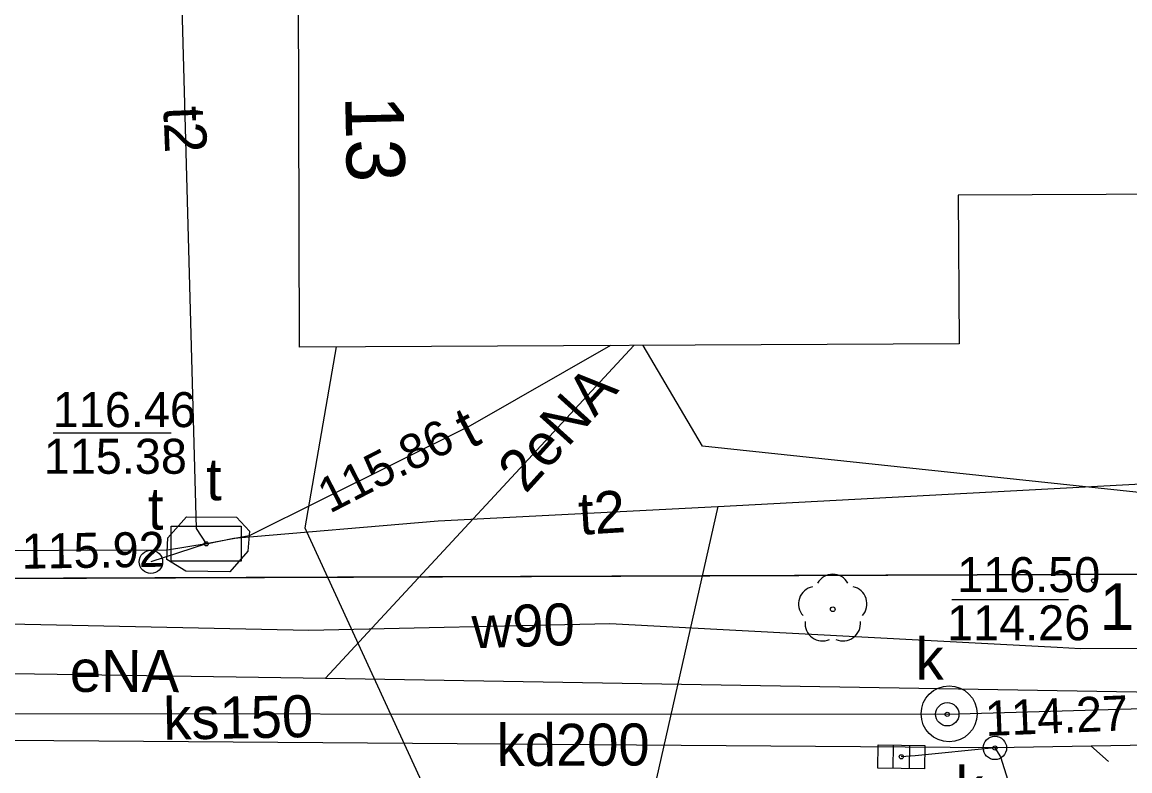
# Model space of a CAD drawing. Extents: x 6434771 to 6436222, y 5663454 to 5664782.
# Drawn here: x 6435161.44 to 6435185.18, y 5664397.18 to 5664413.22 of the extents above; entities that cross this region are included whole.
import ezdxf

# ---------------------------------------------------------------- set-up
doc = ezdxf.new("R2010")
doc.units = 0
for name, color, linetype in [('Warstwa 1', 7, 'Continuous'), ('Warstwa 11', 7, 'Continuous'), ('Warstwa 12', 7, 'Continuous'), ('Warstwa 13', 7, 'Continuous'), ('Warstwa 14', 7, 'Continuous'), ('Warstwa 15', 7, 'Continuous'), ('Warstwa 2', 7, 'Continuous'), ('Warstwa 25', 7, 'Continuous'), ('Warstwa 4', 7, 'Continuous'), ('Warstwa 5', 7, 'Continuous'), ('Warstwa 6', 7, 'Continuous'), ('Warstwa 7', 7, 'Continuous'), ('Warstwa 9', 7, 'Continuous')]:
    doc.layers.add(name, color=color, linetype=linetype)

msp = doc.modelspace()

# ---------------------------------------------------------------- linework, layer by layer
at = {"layer": 'Warstwa 1'}
msp.add_line((6435152.527, 5664401.266), (6435215.193, 5664401.498), dxfattribs=at)
msp.add_line((6435152.527, 5664401.266), (6435215.193, 5664401.498), dxfattribs=at)
msp.add_lwpolyline([(6435170.681, 5664421.358), (6435175.102, 5664421.384), (6435175.075, 5664423.295), (6435179.585, 5664423.29), (6435179.622, 5664421.38), (6435187.133, 5664421.419), (6435187.12, 5664421.159), (6435191.75, 5664421.183), (6435191.788, 5664414.412), (6435191.338, 5664414.398), (6435191.37, 5664409.587), (6435187.839, 5664409.54), (6435181.498, 5664409.516), (6435181.52, 5664406.326), (6435167.388, 5664406.257), (6435167.361, 5664413.927), (6435169.011, 5664413.937), (6435169.019, 5664417.858), (6435170.689, 5664417.877)], close=True, dxfattribs=at)
at = {"layer": 'Warstwa 11'}
msp.add_circle((6435178.811, 5664400.638), 0.05, dxfattribs=at)
for centre, start, end in [((6435178.811, 5664401.013), 30.1471, 149.8529), ((6435178.454, 5664400.754), 102.1471, 221.8529), ((6435179.168, 5664400.754), 318.1471, 77.8529), ((6435178.591, 5664400.335), 174.1471, 293.8529), ((6435179.031, 5664400.335), 246.1471, 5.8529)]:
    msp.add_arc(centre, 0.375, start, end, dxfattribs=at)
at = {"layer": 'Warstwa 12'}
for points in [[(6435177.628, 5664437.635), (6435165.884, 5664437.377), (6435164.623, 5664422.401), (6435165.171, 5664402.373), (6435165.387, 5664402.041)], [(6435174.05, 5664406.289), (6435171.042, 5664404.573), (6435166.305, 5664402.213), (6435165.387, 5664402.041)], [(6435168.17, 5664406.26), (6435167.501, 5664402.385), (6435172.783, 5664390.89), (6435172.406, 5664385.375)], [(6435167.943, 5664399.159), (6435174.548, 5664406.292)], [(6435218.683, 5664396.515), (6435218.177, 5664402.602), (6435190.415, 5664402.608), (6435176.023, 5664404.132), (6435174.75, 5664406.293)], [(6435176.347, 5664402.838), (6435190.888, 5664403.622), (6435203.539, 5664402.009), (6435209.976, 5664401.711), (6435210.241, 5664396.75), (6435209.61, 5664395.435), (6435210.581, 5664388.083), (6435211.362, 5664384.043), (6435212.149, 5664383.773), (6435213.884, 5664363.56), (6435219.027, 5664360.447), (6435225.013, 5664339.502)], [(6435165.387, 5664402.041), (6435165.979, 5664402.163), (6435170.353, 5664402.531), (6435176.347, 5664402.838)], [(6435176.347, 5664402.838), (6435172.406, 5664385.375)], [(6435165.387, 5664402.041), (6435164.554, 5664401.904), (6435159.884, 5664401.893), (6435151.481, 5664401.943), (6435150.959, 5664402.132)], [(6435165.387, 5664402.041), (6435164.202, 5664401.655)], [(6435213.798, 5664400.205), (6435206.873, 5664399.839), (6435184.121, 5664399.794), (6435183.621, 5664399.82), (6435174.037, 5664400.326), (6435167.585, 5664400.184), (6435157.777, 5664400.393), (6435157.217, 5664400.419), (6435156.523, 5664400.43), (6435156.448, 5664400.479), (6435155.257, 5664400.423), (6435150.665, 5664400.249), (6435149.271, 5664400.247)], [(6435151.635, 5664399.407), (6435167.943, 5664399.159), (6435212.016, 5664398.416), (6435217.898, 5664397.775)]]:
    msp.add_lwpolyline(points, dxfattribs=at)
at = {"layer": 'Warstwa 14'}
for p, q in [((6435162.105, 5664404.417), (6435164.634, 5664404.417)), ((6435181.365, 5664400.85), (6435183.864, 5664400.85))]:
    msp.add_line(p, q, dxfattribs=at)
for centre in [(6435165.387, 5664402.041), (6435165.387, 5664402.041), (6435165.387, 5664402.041), (6435181.264, 5664398.388), (6435181.264, 5664398.388), (6435182.285, 5664397.666), (6435180.279, 5664397.477)]:
    msp.add_circle(centre, 0.045, dxfattribs=at)
at = {"layer": 'Warstwa 15'}
msp.add_lwpolyline([(6435164.966, 5664402.623), (6435166.037, 5664402.61), (6435166.314, 5664402.309), (6435166.275, 5664401.882), (6435165.891, 5664401.441), (6435164.952, 5664401.453), (6435164.544, 5664401.705), (6435164.566, 5664402.166)], close=True, dxfattribs=at)
for centre, radius in [((6435164.202, 5664401.655), 0.25), ((6435181.304, 5664398.398), 0.6)]:
    msp.add_circle(centre, radius, dxfattribs=at)
at = {"layer": 'Warstwa 2'}
msp.add_lwpolyline([(6435152.527, 5664401.266), (6435215.193, 5664401.498), (6435228.495, 5664401.577), (6435228.789, 5664419.315)], dxfattribs=at)
at = {"layer": 'Warstwa 25'}
msp.add_circle((6435184.4, 5664401.249), 0.045, dxfattribs=at)
at = {"layer": 'Warstwa 4'}
for p, q in [((6435180.107, 5664397.729), (6435180.101, 5664397.229)), ((6435180.457, 5664397.725), (6435180.451, 5664397.225))]:
    msp.add_line(p, q, dxfattribs=at)
for points in [[(6435170.681, 5664421.358), (6435175.102, 5664421.384), (6435179.622, 5664421.38), (6435186.955, 5664421.418), (6435187.12, 5664421.159), (6435191.75, 5664421.183), (6435191.788, 5664414.412), (6435191.338, 5664414.398), (6435187.807, 5664414.35), (6435187.839, 5664409.54), (6435181.498, 5664409.516), (6435181.52, 5664406.326), (6435167.388, 5664406.257), (6435167.361, 5664413.927), (6435169.011, 5664413.937), (6435169.019, 5664417.858), (6435170.689, 5664417.877)], [(6435166.137, 5664402.416), (6435166.137, 5664401.666), (6435164.637, 5664401.666), (6435164.637, 5664402.416)], [(6435179.782, 5664397.733), (6435180.782, 5664397.721), (6435180.776, 5664397.221), (6435179.776, 5664397.233)]]:
    msp.add_lwpolyline(points, close=True, dxfattribs=at)
msp.add_lwpolyline([(6435184.716, 5664397.379), (6435184.343, 5664397.712)], dxfattribs=at)
for centre in [(6435181.264, 5664398.388), (6435182.285, 5664397.666)]:
    msp.add_circle(centre, 0.25, dxfattribs=at)
at = {"layer": 'Warstwa 6'}
for points in [[(6435215.193, 5664401.498), (6435228.495, 5664401.577), (6435228.789, 5664419.315), (6435228.807, 5664426.586), (6435224.647, 5664426.586), (6435221.486, 5664426.494), (6435185.579, 5664426.128), (6435152.404, 5664425.849), (6435152.527, 5664401.266)], [(6435215.193, 5664401.498), (6435152.527, 5664401.266), (6435152.418, 5664396.347), (6435184.341, 5664396.511), (6435190.432, 5664396.507), (6435207.474, 5664396.641), (6435210.789, 5664393.691), (6435210.823, 5664393.25), (6435213.95, 5664356.59), (6435218.819, 5664358.13)]]:
    msp.add_lwpolyline(points, close=True, dxfattribs=at)
for centre in [(6435165.387, 5664402.041), (6435181.264, 5664398.388), (6435182.285, 5664397.666), (6435180.279, 5664397.477)]:
    msp.add_circle(centre, 0.045, dxfattribs=at)
at = {"layer": 'Warstwa 7'}
for points in [[(6435138.129, 5664398.17), (6435153.352, 5664398.386), (6435153.82, 5664398.23), (6435154.393, 5664398.403), (6435181.264, 5664398.388), (6435210.576, 5664399.244)], [(6435213.803, 5664398.215), (6435182.285, 5664397.666), (6435154.436, 5664397.873), (6435153.82, 5664398.23), (6435153.376, 5664397.856), (6435152.084, 5664397.865)], [(6435182.285, 5664397.666), (6435180.573, 5664397.497), (6435180.279, 5664397.477)], [(6435182.285, 5664397.666), (6435182.403, 5664397.474), (6435184.069, 5664392.184)]]:
    msp.add_lwpolyline(points, dxfattribs=at)
at = {"layer": 'Warstwa 9'}
msp.add_line((6435152.727, 5664401.267), (6435215.193, 5664401.498), dxfattribs=at)

# ---------------------------------------------------------------- texts
at = {"layer": 'Warstwa 13'}
for s, rotation, p in [('t2', 272.2581, (6435164.468, 5664411.404)), ('2eNA', 47.8878, (6435172.23, 5664403.098)), ('t', 27.1754, (6435171.031, 5664404.063)), ('t2', 3.6326, (6435173.39, 5664402.231)), ('w90', 1.9538, (6435171.09, 5664399.799)), ('eNA', 359.8232, (6435162.464, 5664398.869))]:
    msp.add_text(s, height=0.9, rotation=rotation, dxfattribs=at).set_placement(p)
at = {"layer": 'Warstwa 14'}
for s, height, rotation, p in [('13', 1.25, 271.2669, (6435168.362, 5664411.638)), ('115.86', 0.75, 27.1754, (6435168.032, 5664402.683)), ('115.92', 0.75, 0.8193, (6435161.434, 5664401.507)), ('114.27', 0.75, 2.3319, (6435182.089, 5664397.922))]:
    msp.add_text(s, height=height, rotation=rotation, dxfattribs=at).set_placement(p)
for s, p in [('115.38', (6435161.905, 5664403.542)), ('114.26', (6435181.259, 5664399.974))]:
    msp.add_text(s, height=0.75, dxfattribs=at).set_placement(p)
at = {"layer": 'Warstwa 15'}
msp.add_text('t', height=0.9, dxfattribs=at).set_placement((6435164.137, 5664402.346))
at = {"layer": 'Warstwa 25'}
msp.add_text('116.52', height=1, dxfattribs=at).set_placement((6435184.527, 5664400.195))
at = {"layer": 'Warstwa 5'}
for s, p in [('t', (6435165.384, 5664402.974)), ('k', (6435180.588, 5664399.128)), ('k', (6435181.445, 5664396.369))]:
    msp.add_text(s, height=0.9, dxfattribs=at).set_placement(p)
at = {"layer": 'Warstwa 6'}
for s, p in [('116.46', (6435162.098, 5664404.542)), ('116.50', (6435181.475, 5664401.006))]:
    msp.add_text(s, height=0.75, dxfattribs=at).set_placement(p)
at = {"layer": 'Warstwa 7'}
for s, rotation, p in [('ks150', 1.0829, (6435164.475, 5664397.841)), ('kd200', 0.2693, (6435171.611, 5664397.277))]:
    msp.add_text(s, height=0.9, rotation=rotation, dxfattribs=at).set_placement(p)

doc.saveas('drawing.dxf')
